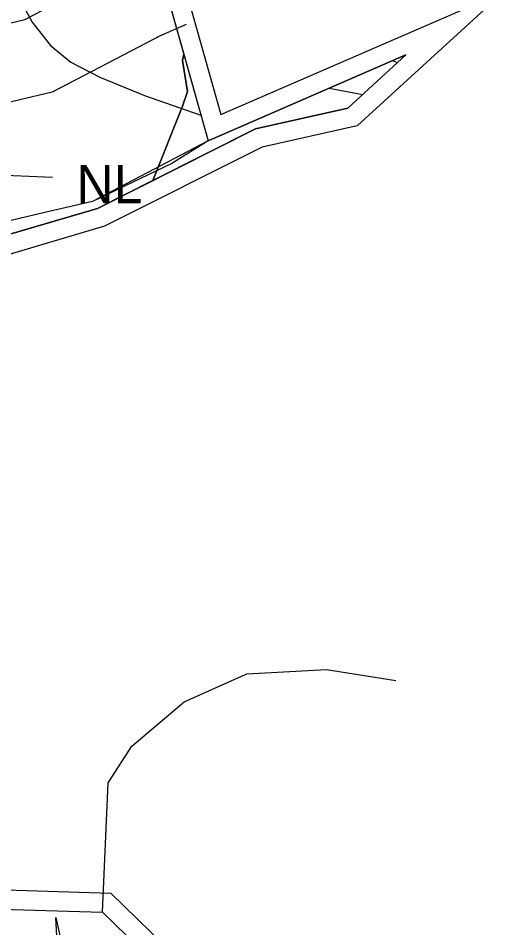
# Model space of a CAD drawing. Extents: x -758499 to -754160, y -1175205 to -1172032.
# Drawn here: x -755392.5 to -755266.5, y -1174187.1 to -1173950.7 of the extents above; entities that cross this region are included whole.
import ezdxf

# ---------------------------------------------------------------- set-up
doc = ezdxf.new("R2010")
doc.units = 0
for name, color, linetype in [('A020_VyhlBod_b', 7, 'Continuous'), ('A040_Les50_p', 7, 'Continuous'), ('A041_BPEJ_p', 7, 'Continuous'), ('A053_ZvlPovoden_p', 7, 'Continuous'), ('HRANICE katastrální', 7, 'Continuous'), ('HRANICE řešeného území', 7, 'Continuous'), ('indexy RZV_TYP_1', 7, 'Continuous'), ('LIMITY 30 m od kraje lesa', 7, 'Continuous'), ('PLOCHY NL lesní', 7, 'Continuous'), ('PLOCHY NZo zemědělské-orná půda', 7, 'Continuous'), ('PLOCHY VV vodní a vodohospodářské', 7, 'Continuous'), ('vrstevnice', 7, 'Continuous')]:
    doc.layers.add(name, color=color, linetype=linetype)

msp = doc.modelspace()

# ---------------------------------------------------------------- linework, layer by layer
at = {"layer": 'A020_VyhlBod_b'}
msp.add_line((-755382.71, -1174184.39), (-755380.29, -1174195.21), dxfattribs=at)
msp.add_lwpolyline([(-755355.26, -1174200.61), (-755381.17, -1174213.13), (-755382.71, -1174184.39)], dxfattribs=at)
at = {"layer": 'A040_Les50_p'}
msp.add_lwpolyline([(-755396.94, -1173952.55), (-755390.75, -1173951.1), (-755366.39, -1173938.35)], dxfattribs=at)
at = {"layer": 'A041_BPEJ_p'}
for p, q in [((-755349.55, -1173960.09), (-755349.82, -1173961.71)), ((-755349.82, -1173961.71), (-755349.55, -1173960.09)), ((-755349.82, -1173961.71), (-755348.6, -1173969.76)), ((-755348.6, -1173969.76), (-755349.82, -1173961.71)), ((-755348.6, -1173969.76), (-755349.89, -1173973.56)), ((-755349.89, -1173973.56), (-755348.6, -1173969.76)), ((-755349.89, -1173973.56), (-755357.59, -1173992.94)), ((-755357.59, -1173992.94), (-755349.89, -1173973.56))]:
    msp.add_line(p, q, dxfattribs=at)
for points in [[(-755366.77, -1173859.79), (-755369.56, -1173875.27), (-755358.2, -1173929.33), (-755349.55, -1173960.09)], [(-755349.55, -1173960.09), (-755343.2, -1173982.65), (-755291.88, -1173960.3), (-755306.96, -1173974.13), (-755330.88, -1173979.51), (-755357.59, -1173992.94)], [(-755357.59, -1173992.94), (-755371.94, -1174000.15), (-755399.79, -1174008.35), (-755414.41, -1174014.46), (-755453.59, -1174052.59), (-755466.38, -1174070.81), (-755480.45, -1174091.21), (-755483.13, -1174095.1), (-755478.06, -1174104.72), (-755478.88, -1174121.66), (-755478.46, -1174129.82), (-755477.29, -1174131.2), (-755474.02, -1174135.4), (-755472.85, -1174136.91)], [(-755401.4, -1174188.86), (-755400, -1174182.1), (-755370.6, -1174183), (-755354.77, -1174198.43), (-755353.23, -1174199.93), (-755347.6, -1174205.42), (-755334.1, -1174240), (-755335, -1174270), (-755337, -1174292), (-755335.2, -1174334.4), (-755333.7, -1174371), (-755327.4, -1174436.25), (-755327.7, -1174451.2), (-755331.5, -1174484.6), (-755358, -1174527.6), (-755391.6, -1174555.2), (-755453.6, -1174593.85), (-755560.8, -1174636.15), (-755631.63, -1174647.33), (-755630.09, -1174668.69), (-755635.72, -1174669.14), (-755622.6, -1174724.27)]]:
    msp.add_lwpolyline(points, dxfattribs=at)
at = {"layer": 'A053_ZvlPovoden_p'}
msp.add_lwpolyline([(-755400, -1174182.1), (-755370.6, -1174183), (-755354.77, -1174198.43), (-755353.23, -1174199.93), (-755347.6, -1174205.42), (-755334.1, -1174240), (-755335, -1174270), (-755337, -1174292), (-755335.2, -1174334.4), (-755333.7, -1174371), (-755327.4, -1174436.25), (-755327.7, -1174451.2), (-755331.5, -1174484.6), (-755358, -1174527.6), (-755391.6, -1174555.2), (-755453.6, -1174593.85)], dxfattribs=at)
at = {"layer": 'HRANICE katastrální'}
msp.add_lwpolyline([(-755370.6, -1174183), (-755369.18, -1174149.44), (-755363.03, -1174139.89), (-755349.44, -1174128.32), (-755333.2, -1174121.1), (-755312.5, -1174119.94), (-755294.46, -1174122.8)], dxfattribs=at)
at = {"layer": 'HRANICE řešeného území'}
for points in [[(-755353.34, -1173928.14), (-755339.94, -1173975.78), (-755266.47, -1173943.78), (-755304.56, -1173978.72), (-755329.18, -1173984.25), (-755370.1, -1174004.82), (-755398.11, -1174013.07)], [(-755358.2, -1173929.33), (-755343.2, -1173982.65), (-755291.88, -1173960.3), (-755306.96, -1173974.13), (-755330.88, -1173979.51), (-755371.94, -1174000.15), (-755399.79, -1174008.35)], [(-755404.04, -1174176.97), (-755368.5, -1174178.06), (-755351.28, -1174194.85), (-755349.74, -1174196.35), (-755343.34, -1174202.59), (-755329.07, -1174239.13), (-755330.01, -1174270.3), (-755331.99, -1174292.12), (-755330.2, -1174334.19), (-755328.71, -1174370.66), (-755322.4, -1174436.06), (-755322.71, -1174451.53), (-755326.66, -1174486.27), (-755354.18, -1174530.93), (-755388.68, -1174559.27), (-755451.34, -1174598.33)], [(-755400, -1174182.1), (-755370.6, -1174183), (-755354.77, -1174198.43), (-755353.23, -1174199.93), (-755347.6, -1174205.42), (-755334.1, -1174240), (-755335, -1174270), (-755337, -1174292), (-755335.2, -1174334.4), (-755333.7, -1174371), (-755327.4, -1174436.25), (-755327.7, -1174451.2), (-755331.5, -1174484.6), (-755358, -1174527.6), (-755391.6, -1174555.2), (-755453.6, -1174593.85)]]:
    msp.add_lwpolyline(points, dxfattribs=at)
at = {"layer": 'LIMITY 30 m od kraje lesa'}
for p, q in [((-755348.88, -1173952.4), (-755355.18, -1173955.15)), ((-755392.4, -1173972.03), (-755410.42, -1173976.24))]:
    msp.add_line(p, q, dxfattribs=at)
msp.add_lwpolyline([(-755357.11, -1173956.07), (-755383.72, -1173970), (-755392.39, -1173972.03)], dxfattribs=at)
for centre, start, end in [((-755343.2, -1173982.65), 113.5333, 117.6324), ((-755385.57, -1174001.24), 103.1399, 103.1501)]:
    msp.add_arc(centre, 30, start, end, dxfattribs=at)
at = {"layer": 'PLOCHY NL lesní'}
for points in [[(-755414.41, -1174014.46), (-755399.79, -1174008.35), (-755371.94, -1174000.15), (-755330.88, -1173979.51), (-755306.96, -1173974.13), (-755291.88, -1173960.3), (-755343.2, -1173982.65)], [(-755343.2, -1173982.65), (-755373.19, -1173998.35), (-755385.57, -1174001.24), (-755403.59, -1174005.45), (-755414.41, -1174014.46)]]:
    msp.add_lwpolyline(points, dxfattribs=at)
at = {"layer": 'PLOCHY NZo zemědělské-orná půda'}
msp.add_lwpolyline([(-755358.2, -1173929.33), (-755343.2, -1173982.65), (-755352.6, -1173988.48), (-755373.19, -1173998.35), (-755385.57, -1174001.24), (-755403.59, -1174005.45)], dxfattribs=at)
at = {"layer": 'PLOCHY VV vodní a vodohospodářské'}
msp.add_lwpolyline([(-755400, -1174182.1), (-755370.6, -1174183), (-755354.77, -1174198.43), (-755353.23, -1174199.93), (-755347.6, -1174205.42), (-755334.1, -1174240), (-755335, -1174270), (-755337, -1174292), (-755335.2, -1174334.4), (-755333.7, -1174371), (-755327.4, -1174436.25), (-755327.7, -1174451.2), (-755331.5, -1174484.6), (-755358, -1174527.6), (-755391.6, -1174555.2), (-755453.6, -1174593.85)], dxfattribs=at)
at = {"layer": 'vrstevnice'}
for p, q in [((-755393.38, -1173943.3), (-755388.9, -1173951.81)), ((-755393.38, -1173943.3), (-755388.9, -1173951.81)), ((-755388.9, -1173951.81), (-755384.14, -1173957.88)), ((-755388.9, -1173951.81), (-755384.14, -1173957.88)), ((-755384.14, -1173957.88), (-755378.8, -1173962.2)), ((-755384.14, -1173957.88), (-755378.8, -1173962.2)), ((-755294.52, -1173962.2), (-755295.32, -1173961.8)), ((-755294.52, -1173962.2), (-755295.32, -1173961.8)), ((-755378.8, -1173962.2), (-755371.3, -1173966.1)), ((-755378.8, -1173962.2), (-755371.3, -1173966.1)), ((-755294.09, -1173962.33), (-755294.52, -1173962.2)), ((-755294.09, -1173962.33), (-755294.52, -1173962.2)), ((-755371.3, -1173966.1), (-755359.75, -1173970.86)), ((-755371.3, -1173966.1), (-755359.75, -1173970.86)), ((-755359.75, -1173970.86), (-755345.09, -1173975.93)), ((-755359.75, -1173970.86), (-755345.09, -1173975.93)), ((-755311.75, -1173968.95), (-755303.06, -1173970.55)), ((-755442.88, -1173989.48), (-755383.56, -1173992.08)), ((-755442.88, -1173989.48), (-755383.56, -1173992.08))]:
    msp.add_line(p, q, dxfattribs=at)

# ---------------------------------------------------------------- texts
at = {"layer": 'indexy RZV_TYP_1'}
msp.add_text('NL', height=10, dxfattribs=at).set_placement((-755377.39, -1173998.86))

doc.saveas('drawing.dxf')
